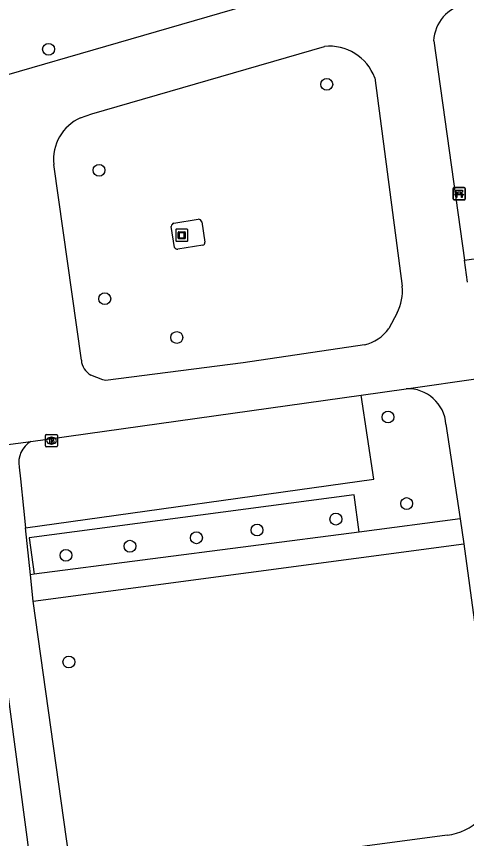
# Model space of a CAD drawing. Extents: x 162157 to 163165, y 378998 to 380775.
# Drawn here: x 162519.6 to 162556.6, y 379936.1 to 380003.6 of the extents above; entities that cross this region are included whole.
import ezdxf

# ---------------------------------------------------------------- set-up
doc = ezdxf.new("R2010")
doc.units = 0
for name, color, linetype in [('IMGEO_Bank', 7, 'Continuous'), ('IMGEO_Boom', 7, 'Continuous'), ('IMGEO_Brandkraan', 7, 'Continuous'), ('IMGEO_Groenvoorziening', 7, 'Continuous'), ('IMGEO_Haag', 7, 'Continuous'), ('IMGEO_Kunstobject', 7, 'Continuous'), ('IMGEO_Voetpad_halfverhard', 7, 'Continuous'), ('IMGEO_Voetpad_open', 7, 'Continuous')]:
    doc.layers.add(name, color=color, linetype=linetype)

msp = doc.modelspace()

# ---------------------------------------------------------------- linework, layer by layer
at = {"layer": 'IMGEO_Bank'}
for p, q in [((162555.458, 379988.64), (162555.458, 379989.481)), ((162555.458, 379989.481), (162555.458, 379988.64)), ((162555.533, 379989.565), (162556.374, 379989.565)), ((162556.374, 379989.565), (162555.533, 379989.565)), ((162555.767, 379989.071), (162555.767, 379989.177)), ((162555.811, 379989.177), (162555.811, 379989.071)), ((162556.099, 379989.183), (162555.817, 379989.183)), ((162555.817, 379989.065), (162556.099, 379989.065)), ((162556.105, 379989.071), (162556.105, 379989.177)), ((162556.149, 379989.177), (162556.149, 379989.071)), ((162556.458, 379989.49), (162556.458, 379988.649)), ((162556.458, 379988.649), (162556.458, 379989.49)), ((162556.383, 379988.565), (162555.542, 379988.565)), ((162555.542, 379988.565), (162556.383, 379988.565)), ((162556.155, 379988.963), (162555.762, 379988.963))]:
    msp.add_line(p, q, dxfattribs=at)
for points in [[(162555.705, 379988.963), (162555.563, 379988.963), (162555.675, 379989.065), (162555.761, 379989.065)], [(162555.761, 379989.183), (162555.675, 379989.183), (162555.675, 379989.344), (162556.238, 379989.344), (162556.238, 379989.183), (162556.155, 379989.183)], [(162556.155, 379989.065), (162556.238, 379989.065), (162556.35, 379988.963), (162556.211, 379988.963)], [(162555.755, 379988.956), (162555.755, 379988.749), (162555.712, 379988.749), (162555.712, 379988.956)], [(162556.205, 379988.956), (162556.205, 379988.749), (162556.161, 379988.749), (162556.161, 379988.956)]]:
    msp.add_lwpolyline(points, dxfattribs=at)
for centre, radius, start, end in [((162555.536, 379989.487), 0.0779, 92.4484, 184.28452), ((162555.536, 379989.487), 0.0779, 92.4484, 184.28452), ((162555.76, 379989.176), 0.00671, 2.89567, 87.10433), ((162555.76, 379989.072), 0.00671, 272.89567, 357.10433), ((162555.817, 379989.176), 0.00671, 92.89567, 177.10433), ((162555.817, 379989.072), 0.00671, 182.89567, 267.10433), ((162556.099, 379989.176), 0.00671, 2.89567, 87.10433), ((162556.099, 379989.072), 0.00671, 272.89567, 357.10433), ((162556.156, 379989.176), 0.00671, 92.89567, 177.10433), ((162556.156, 379989.072), 0.00671, 182.89567, 267.10433), ((162556.38, 379989.487), 0.0779, 2.4484, 94.28452), ((162556.38, 379989.487), 0.0779, 2.4484, 94.28452), ((162555.536, 379988.643), 0.0779, 182.4484, 274.28452), ((162555.536, 379988.643), 0.0779, 182.4484, 274.28452), ((162555.705, 379988.956), 0.00671, 2.89567, 87.10433), ((162555.762, 379988.956), 0.00671, 92.89567, 177.10433), ((162556.154, 379988.956), 0.00671, 2.89567, 87.10433), ((162556.211, 379988.956), 0.00671, 92.89567, 177.10433), ((162556.38, 379988.643), 0.0779, 272.4484, 4.28452), ((162556.38, 379988.643), 0.0779, 272.4484, 4.28452)]:
    msp.add_arc(centre, radius, start, end, dxfattribs=at)
at = {"layer": 'IMGEO_Boom'}
for centre in [(162522.234, 380000.929), (162545.082, 379998.05), (162526.379, 379990.989), (162526.85, 379980.44), (162532.766, 379977.253), (162550.111, 379970.72), (162551.643, 379963.611), (162545.829, 379962.333), (162534.375, 379960.799), (162539.354, 379961.436), (162528.919, 379960.101), (162523.663, 379959.358), (162523.901, 379950.595)]:
    msp.add_circle(centre, 0.489, dxfattribs=at)
at = {"layer": 'IMGEO_Brandkraan'}
for p, q in [((162521.972, 379968.353), (162521.972, 379969.205)), ((162522.047, 379969.279), (162522.899, 379969.279)), ((162522.46, 379969.059), (162522.485, 379969.059)), ((162522.973, 379969.205), (162522.973, 379968.353)), ((162522.899, 379968.279), (162522.047, 379968.279)), ((162522.483, 379968.499), (162522.458, 379968.499))]:
    msp.add_line(p, q, dxfattribs=at)
for points in [[(162521.972, 379968.353), (162521.972, 379969.205)], [(162522.047, 379969.279), (162522.899, 379969.279)], [(162522.32, 379968.979), (162522.32, 379968.579), (162522.533, 379968.579)], [(162522.551, 379968.979), (162522.32, 379968.979)], [(162522.499, 379968.898), (162522.445, 379968.898), (162522.445, 379968.822)], [(162522.445, 379968.822), (162522.498, 379968.822)], [(162522.507, 379968.746), (162522.445, 379968.746), (162522.445, 379968.665)], [(162522.973, 379969.205), (162522.973, 379968.353)], [(162522.899, 379968.279), (162522.047, 379968.279)], [(162522.445, 379968.665), (162522.507, 379968.665)]]:
    msp.add_lwpolyline(points, dxfattribs=at)
for centre, radius, start, end in [((162522.049, 379969.203), 0.0765, 91.55205, 178.44795), ((162522.049, 379969.203), 0.0765, 91.55205, 178.44795), ((162522.5, 379968.86), 0.0379, 267.82845, 90.93552), ((162522.508, 379968.705), 0.0404, 269.87594, 90.50774), ((162522.555, 379968.834), 0.145, 59.4692, 91.53667), ((162522.58, 379968.881), 0.0922, 285.51372, 58.15012), ((162522.585, 379968.689), 0.105, 301.31148, 78.98903), ((162522.897, 379969.203), 0.0765, 1.55205, 88.44795), ((162522.897, 379969.203), 0.0765, 1.55205, 88.44795), ((162522.049, 379968.355), 0.0765, 181.55205, 268.44795), ((162522.049, 379968.355), 0.0765, 181.55205, 268.44795), ((162522.539, 379968.83), 0.251, 268.66757, 293.53466), ((162522.897, 379968.355), 0.0765, 271.55205, 358.44795), ((162522.897, 379968.355), 0.0765, 271.55205, 358.44795)]:
    msp.add_arc(centre, radius, start, end, dxfattribs=at)
for centre, major_axis, ratio, start_param, end_param in [((162522.459, 379968.779), (-0.387, 0.002), 0.722429, 4.712389, 7.853982), ((162522.484, 379968.779), (-0.39, 0.002), 0.717154, 1.570796, 4.712389)]:
    msp.add_ellipse(centre, major_axis=major_axis, ratio=ratio, start_param=start_param, end_param=end_param, dxfattribs=at)
at = {"layer": 'IMGEO_Groenvoorziening'}
for points in [[(162532.528, 379986.649), (162534.527, 379986.965)], [(162532.588, 379984.652), (162532.315, 379986.379)], [(162534.812, 379986.759), (162535.076, 379985.094)], [(162534.911, 379984.827), (162532.859, 379984.501)], [(162520.344, 379961.612), (162548.959, 379965.621), (162547.908, 379972.523)]]:
    msp.add_lwpolyline(points, dxfattribs=at)
for centre, radius, start, end in [((162534.526, 379986.663), 0.302, 18.48198, 89.79869), ((162532.623, 379986.355), 0.309, 107.87744, 175.58353), ((162534.83, 379985.062), 0.248, 289.07462, 7.49511), ((162532.86, 379984.821), 0.32, 211.85522, 269.89206)]:
    msp.add_arc(centre, radius, start, end, dxfattribs=at)
at = {"layer": 'IMGEO_Haag'}
msp.add_lwpolyline([(162547.754, 379961.271), (162547.324, 379964.331), (162520.643, 379960.797), (162521.046, 379957.806)], dxfattribs=at)
at = {"layer": 'IMGEO_Kunstobject'}
for p, q in [((162532.674, 379986.069), (162532.674, 379985.228)), ((162532.674, 379986.069), (162532.674, 379985.228)), ((162533.59, 379986.153), (162532.749, 379986.153)), ((162533.59, 379986.153), (162532.749, 379986.153)), ((162532.888, 379985.417), (162532.888, 379985.891)), ((162532.938, 379985.941), (162533.412, 379985.941)), ((162532.968, 379985.841), (162532.968, 379985.467)), ((162533.362, 379985.861), (162532.988, 379985.861)), ((162533.382, 379985.467), (162533.382, 379985.841)), ((162533.462, 379985.891), (162533.462, 379985.417)), ((162533.674, 379985.237), (162533.674, 379986.078)), ((162533.674, 379985.237), (162533.674, 379986.078)), ((162532.758, 379985.153), (162533.599, 379985.153)), ((162532.758, 379985.153), (162533.599, 379985.153)), ((162533.412, 379985.367), (162532.938, 379985.367)), ((162532.988, 379985.447), (162533.362, 379985.447))]:
    msp.add_line(p, q, dxfattribs=at)
for centre, radius, start, end in [((162532.752, 379986.075), 0.0779, 92.4484, 184.28452), ((162532.752, 379986.075), 0.0779, 92.4484, 184.28452), ((162532.938, 379985.891), 0.05, 90, 180), ((162532.988, 379985.841), 0.02, 90, 180), ((162533.362, 379985.841), 0.02, 360, 90), ((162533.412, 379985.891), 0.05, 360, 90), ((162533.596, 379986.075), 0.0779, 2.4484, 94.28452), ((162533.596, 379986.075), 0.0779, 2.4484, 94.28452), ((162532.752, 379985.231), 0.0779, 182.4484, 274.28452), ((162532.752, 379985.231), 0.0779, 182.4484, 274.28452), ((162532.938, 379985.417), 0.05, 180, 270), ((162532.988, 379985.467), 0.02, 180, 270), ((162533.362, 379985.467), 0.02, 270, 0), ((162533.412, 379985.417), 0.05, 270, 0), ((162533.596, 379985.231), 0.0779, 272.4484, 4.28452), ((162533.596, 379985.231), 0.0779, 272.4484, 4.28452)]:
    msp.add_arc(centre, radius, start, end, dxfattribs=at)
at = {"layer": 'IMGEO_Voetpad_halfverhard'}
for points in [[(162556.391, 379983.617), (162559.322, 379984.004)], [(162556.039, 379962.346), (162547.754, 379961.271)], [(162547.754, 379961.271), (162521.046, 379957.806)], [(162520.978, 379955.583), (162556.328, 379960.312)], [(162521.046, 379957.806), (162520.743, 379957.767)]]:
    msp.add_lwpolyline(points, dxfattribs=at)
at = {"layer": 'IMGEO_Voetpad_open'}
for points in [[(162547.53, 380007.164), (162514.588, 379997.596)], [(162524.854, 379995.3), (162525.782, 379995.637), (162544.886, 380001.162)], [(162553.862, 380001.625), (162556.391, 379983.617)], [(162549.026, 379998.594), (162551.276, 379981.465)], [(162524.926, 379975.395), (162522.664, 379991.477)], [(162556.642, 379981.786), (162556.391, 379983.617)], [(162550.858, 379979.279), (162550.172, 379977.983)], [(162548.179, 379976.652), (162538.205, 379975.17), (162526.914, 379973.729), (162526.704, 379973.781), (162525.701, 379974.172)], [(162551.611, 379973.043), (162557.696, 379973.911)], [(162547.908, 379972.523), (162551.611, 379973.043)], [(162520.782, 379968.71), (162547.908, 379972.523)], [(162554.873, 379970.12), (162556.039, 379962.346)], [(162514.096, 379967.843), (162520.782, 379968.71)], [(162519.825, 379966.611), (162519.926, 379965.637), (162520.177, 379963.22), (162520.344, 379961.612)], [(162556.039, 379962.346), (162556.328, 379960.312)], [(162520.743, 379957.767), (162520.344, 379961.612)], [(162556.328, 379960.312), (162559.041, 379940.354)], [(162520.978, 379955.583), (162520.743, 379957.767)], [(162523.895, 379934.698), (162520.978, 379955.583)], [(162517.908, 379955.19), (162520.686, 379934.336)], [(162554.957, 379936.369), (162527.088, 379932.636)]]:
    msp.add_lwpolyline(points, dxfattribs=at)
for centre, radius, start, end in [((162557.104, 380001.454), 3.247, 101.02848, 176.98816), ((162545.284, 379997.183), 3.999, 20.66253, 95.71566), ((162526.361, 379991.898), 3.721, 113.89606, 186.49159), ((162547.542, 379981.046), 3.758, 331.94803, 6.40148), ((162547.412, 379979.957), 3.393, 283.05593, 324.41704), ((162526.418, 379975.483), 1.495, 183.39212, 241.33174), ((162551.724, 379969.887), 3.158, 4.22933, 92.04516), ((162521.762, 379966.995), 1.975, 119.76045, 191.22008), ((162554.424, 379941), 4.662, 276.56229, 352.03184)]:
    msp.add_arc(centre, radius, start, end, dxfattribs=at)

doc.saveas('drawing.dxf')
